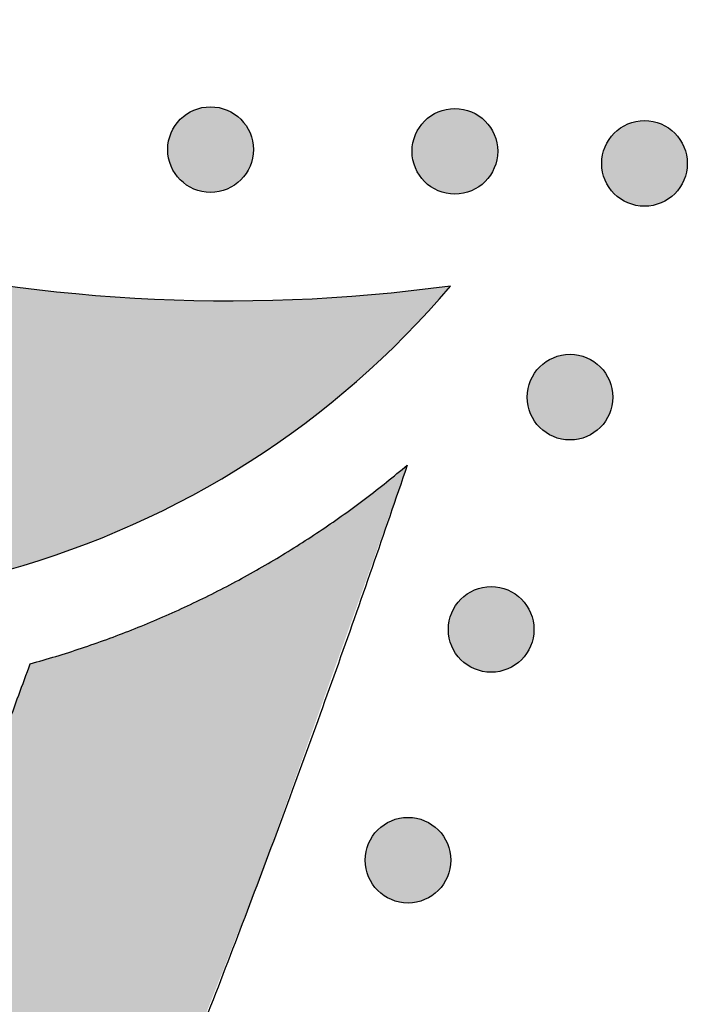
# Model space of a CAD drawing. Header units: millimetres. Extents: x -3873 to -97, y 912 to 4165.
# Tile 232 of 656: x -2835 to -2808, y 1262 to 1303. Entities that reach past the tile are written whole.
import ezdxf

# ---------------------------------------------------------------- set-up
doc = ezdxf.new("R2010")
doc.units = ezdxf.units.MM
doc.layers.add('pattern', color=7, linetype='Continuous', true_color=0x000000)

msp = doc.modelspace()

# ---------------------------------------------------------------- hatches: boundary and pattern name
at = {"layer": 'pattern'}
for points in [[(-2835.741, 1280.179), (-2835.085, 1280.369), (-2834.43, 1280.571), (-2833.778, 1280.785), (-2833.129, 1281.012), (-2832.482, 1281.252), (-2831.839, 1281.504), (-2831.199, 1281.768), (-2830.564, 1282.045), (-2829.933, 1282.334), (-2829.306, 1282.634), (-2828.685, 1282.947), (-2828.069, 1283.272), (-2827.459, 1283.608), (-2826.855, 1283.956), (-2826.257, 1284.316), (-2825.666, 1284.686), (-2825.082, 1285.067), (-2824.506, 1285.46), (-2823.937, 1285.863), (-2823.376, 1286.276), (-2822.823, 1286.699), (-2822.279, 1287.132), (-2821.743, 1287.575), (-2821.217, 1288.027), (-2820.699, 1288.489), (-2820.192, 1288.959), (-2819.693, 1289.437), (-2819.205, 1289.924), (-2818.727, 1290.419), (-2818.259, 1290.921), (-2817.802, 1291.431), (-2817.355, 1291.948), (-2818.939, 1291.75), (-2820.534, 1291.589), (-2822.139, 1291.465), (-2823.753, 1291.38), (-2825.374, 1291.332), (-2827.001, 1291.324), (-2828.632, 1291.354), (-2830.266, 1291.424), (-2831.902, 1291.534), (-2833.539, 1291.683), (-2835.174, 1291.873), (-2836.806, 1292.102), (-2838.435, 1292.372), (-2840.057, 1292.681), (-2841.673, 1293.03), (-2843.28, 1293.418), (-2844.877, 1293.845), (-2846.463, 1294.311), (-2848.036, 1294.815), (-2849.595, 1295.356), (-2851.139, 1295.935), (-2852.666, 1296.55), (-2854.174, 1297.201), (-2855.664, 1297.886), (-2857.133, 1298.606), (-2858.581, 1299.359), (-2860.005, 1300.144), (-2861.407, 1300.96), (-2862.783, 1301.807), (-2864.134, 1302.682), (-2865.458, 1303.586), (-2866.755, 1304.517), (-2867.965, 1305.428), (-2869.159, 1306.372), (-2870.334, 1307.346), (-2871.491, 1308.352), (-2872.627, 1309.387), (-2873.743, 1310.453), (-2874.836, 1311.548), (-2875.905, 1312.671), (-2876.95, 1313.821), (-2877.97, 1314.999), (-2878.962, 1316.202), (-2879.927, 1317.431), (-2880.864, 1318.684), (-2881.771, 1319.959), (-2882.648, 1321.257), (-2883.494, 1322.576), (-2884.308, 1323.915), (-2885.089, 1325.272), (-2885.838, 1326.647), (-2886.553, 1328.039), (-2887.233, 1329.445), (-2887.879, 1330.865), (-2888.49, 1332.298), (-2889.065, 1333.742), (-2889.605, 1335.195), (-2890.109, 1336.658), (-2890.577, 1338.128), (-2891.009, 1339.603), (-2891.405, 1341.084), (-2891.765, 1342.568), (-2892.089, 1344.054), (-2892.377, 1345.541), (-2892.814, 1348.173), (-2893.171, 1350.826), (-2893.447, 1353.496), (-2893.64, 1356.18), (-2893.75, 1358.873), (-2893.776, 1361.573), (-2893.718, 1364.275), (-2893.576, 1366.976), (-2893.35, 1369.67), (-2893.041, 1372.355), (-2892.648, 1375.026), (-2892.173, 1377.68), (-2891.617, 1380.313), (-2890.981, 1382.921), (-2890.267, 1385.5), (-2889.477, 1388.048), (-2903.479, 1382.253), (-2903.971, 1379.872), (-2904.406, 1377.474), (-2904.782, 1375.061), (-2905.098, 1372.636), (-2905.355, 1370.201), (-2905.551, 1367.759), (-2905.687, 1365.31), (-2905.762, 1362.859), (-2905.776, 1360.406), (-2905.729, 1357.954), (-2905.621, 1355.506), (-2905.453, 1353.063), (-2905.224, 1350.629), (-2904.936, 1348.204), (-2904.589, 1345.792), (-2904.184, 1343.394), (-2903.909, 1341.96), (-2903.605, 1340.522), (-2903.272, 1339.082), (-2902.909, 1337.64), (-2902.517, 1336.198), (-2902.094, 1334.755), (-2901.641, 1333.314), (-2901.158, 1331.874), (-2900.643, 1330.437), (-2900.098, 1329.003), (-2899.522, 1327.574), (-2898.915, 1326.151), (-2898.277, 1324.734), (-2897.607, 1323.325), (-2896.907, 1321.924), (-2896.176, 1320.533), (-2895.415, 1319.152), (-2894.622, 1317.782), (-2893.8, 1316.425), (-2892.947, 1315.082), (-2892.065, 1313.752), (-2891.154, 1312.439), (-2890.213, 1311.141), (-2889.244, 1309.861), (-2888.246, 1308.599), (-2887.222, 1307.356), (-2886.17, 1306.133), (-2885.092, 1304.931), (-2883.988, 1303.75), (-2882.858, 1302.593), (-2881.705, 1301.458), (-2880.527, 1300.348), (-2879.327, 1299.262), (-2878.105, 1298.202), (-2876.861, 1297.168), (-2875.597, 1296.161), (-2874.313, 1295.182), (-2873.011, 1294.23), (-2871.69, 1293.307), (-2870.353, 1292.413), (-2869, 1291.549), (-2867.632, 1290.714), (-2866.25, 1289.909), (-2864.855, 1289.135), (-2863.448, 1288.392), (-2862.03, 1287.679), (-2860.602, 1286.998), (-2859.165, 1286.349), (-2857.72, 1285.73), (-2856.268, 1285.143), (-2854.811, 1284.588), (-2853.348, 1284.064), (-2851.881, 1283.572), (-2850.41, 1283.111), (-2848.938, 1282.681), (-2847.465, 1282.282), (-2845.991, 1281.914), (-2844.518, 1281.577), (-2843.047, 1281.27), (-2841.577, 1280.993), (-2840.112, 1280.746), (-2838.65, 1280.528), (-2837.193, 1280.34)], [(-2828.559, 1296.346), (-2828.53, 1296.318), (-2828.501, 1296.291), (-2828.471, 1296.264), (-2828.441, 1296.238), (-2828.409, 1296.212), (-2828.377, 1296.187), (-2828.343, 1296.162), (-2828.309, 1296.138), (-2828.274, 1296.115), (-2828.239, 1296.092), (-2828.202, 1296.07), (-2828.165, 1296.049), (-2828.127, 1296.028), (-2828.088, 1296.009), (-2828.049, 1295.99), (-2828.009, 1295.972), (-2827.968, 1295.955), (-2827.926, 1295.939), (-2827.885, 1295.924), (-2827.842, 1295.91), (-2827.799, 1295.897), (-2827.756, 1295.885), (-2827.712, 1295.874), (-2827.667, 1295.864), (-2827.623, 1295.855), (-2827.578, 1295.847), (-2827.533, 1295.841), (-2827.487, 1295.836), (-2827.441, 1295.831), (-2827.396, 1295.829), (-2827.35, 1295.827), (-2827.304, 1295.826), (-2827.258, 1295.827), (-2827.212, 1295.829), (-2827.166, 1295.832), (-2827.121, 1295.836), (-2827.075, 1295.841), (-2827.03, 1295.847), (-2826.985, 1295.855), (-2826.94, 1295.864), (-2826.896, 1295.874), (-2826.852, 1295.885), (-2826.809, 1295.897), (-2826.766, 1295.91), (-2826.723, 1295.924), (-2826.681, 1295.939), (-2826.64, 1295.955), (-2826.599, 1295.972), (-2826.559, 1295.99), (-2826.52, 1296.009), (-2826.481, 1296.029), (-2826.443, 1296.049), (-2826.406, 1296.07), (-2826.369, 1296.092), (-2826.333, 1296.115), (-2826.298, 1296.139), (-2826.264, 1296.163), (-2826.231, 1296.187), (-2826.199, 1296.213), (-2826.167, 1296.238), (-2826.136, 1296.265), (-2826.106, 1296.291), (-2826.077, 1296.318), (-2826.049, 1296.346), (-2826.022, 1296.374), (-2825.995, 1296.403), (-2825.968, 1296.433), (-2825.942, 1296.464), (-2825.916, 1296.495), (-2825.891, 1296.528), (-2825.866, 1296.561), (-2825.842, 1296.595), (-2825.819, 1296.63), (-2825.796, 1296.666), (-2825.774, 1296.702), (-2825.753, 1296.74), (-2825.732, 1296.778), (-2825.712, 1296.816), (-2825.694, 1296.856), (-2825.676, 1296.896), (-2825.659, 1296.937), (-2825.642, 1296.978), (-2825.627, 1297.02), (-2825.613, 1297.062), (-2825.6, 1297.105), (-2825.588, 1297.149), (-2825.577, 1297.193), (-2825.567, 1297.237), (-2825.559, 1297.282), (-2825.551, 1297.327), (-2825.544, 1297.372), (-2825.539, 1297.417), (-2825.535, 1297.463), (-2825.532, 1297.509), (-2825.53, 1297.555), (-2825.53, 1297.601), (-2825.53, 1297.647), (-2825.532, 1297.692), (-2825.535, 1297.738), (-2825.539, 1297.784), (-2825.545, 1297.829), (-2825.551, 1297.875), (-2825.559, 1297.92), (-2825.567, 1297.964), (-2825.577, 1298.008), (-2825.588, 1298.052), (-2825.6, 1298.096), (-2825.613, 1298.139), (-2825.627, 1298.181), (-2825.643, 1298.223), (-2825.659, 1298.265), (-2825.676, 1298.305), (-2825.694, 1298.345), (-2825.712, 1298.385), (-2825.732, 1298.424), (-2825.753, 1298.462), (-2825.774, 1298.499), (-2825.796, 1298.535), (-2825.819, 1298.571), (-2825.842, 1298.606), (-2825.866, 1298.64), (-2825.891, 1298.673), (-2825.916, 1298.706), (-2825.942, 1298.737), (-2825.968, 1298.768), (-2825.995, 1298.798), (-2826.022, 1298.827), (-2826.049, 1298.855), (-2826.078, 1298.883), (-2826.107, 1298.91), (-2826.137, 1298.937), (-2826.167, 1298.963), (-2826.199, 1298.989), (-2826.231, 1299.014), (-2826.265, 1299.038), (-2826.299, 1299.063), (-2826.334, 1299.086), (-2826.369, 1299.109), (-2826.406, 1299.131), (-2826.443, 1299.152), (-2826.481, 1299.172), (-2826.52, 1299.192), (-2826.559, 1299.211), (-2826.599, 1299.229), (-2826.64, 1299.246), (-2826.682, 1299.262), (-2826.723, 1299.277), (-2826.766, 1299.291), (-2826.809, 1299.304), (-2826.852, 1299.316), (-2826.896, 1299.327), (-2826.941, 1299.337), (-2826.985, 1299.346), (-2827.03, 1299.354), (-2827.075, 1299.36), (-2827.121, 1299.365), (-2827.167, 1299.369), (-2827.212, 1299.372), (-2827.258, 1299.374), (-2827.304, 1299.375), (-2827.35, 1299.374), (-2827.396, 1299.372), (-2827.442, 1299.369), (-2827.487, 1299.365), (-2827.533, 1299.36), (-2827.578, 1299.353), (-2827.623, 1299.346), (-2827.668, 1299.337), (-2827.712, 1299.327), (-2827.756, 1299.316), (-2827.799, 1299.304), (-2827.842, 1299.291), (-2827.885, 1299.277), (-2827.927, 1299.262), (-2827.968, 1299.246), (-2828.009, 1299.229), (-2828.049, 1299.211), (-2828.088, 1299.192), (-2828.127, 1299.172), (-2828.165, 1299.152), (-2828.202, 1299.131), (-2828.239, 1299.108), (-2828.275, 1299.086), (-2828.309, 1299.062), (-2828.344, 1299.038), (-2828.377, 1299.014), (-2828.409, 1298.988), (-2828.441, 1298.963), (-2828.472, 1298.936), (-2828.502, 1298.91), (-2828.531, 1298.883), (-2828.559, 1298.855), (-2828.586, 1298.827), (-2828.613, 1298.798), (-2828.64, 1298.768), (-2828.666, 1298.737), (-2828.692, 1298.706), (-2828.717, 1298.673), (-2828.742, 1298.64), (-2828.766, 1298.606), (-2828.789, 1298.571), (-2828.812, 1298.535), (-2828.834, 1298.499), (-2828.855, 1298.461), (-2828.876, 1298.423), (-2828.896, 1298.385), (-2828.914, 1298.345), (-2828.932, 1298.305), (-2828.949, 1298.264), (-2828.966, 1298.223), (-2828.981, 1298.181), (-2828.995, 1298.139), (-2829.008, 1298.096), (-2829.02, 1298.052), (-2829.031, 1298.008), (-2829.041, 1297.964), (-2829.049, 1297.919), (-2829.057, 1297.874), (-2829.064, 1297.829), (-2829.069, 1297.784), (-2829.073, 1297.738), (-2829.076, 1297.692), (-2829.078, 1297.646), (-2829.078, 1297.6), (-2829.078, 1297.554), (-2829.076, 1297.509), (-2829.073, 1297.463), (-2829.069, 1297.417), (-2829.063, 1297.372), (-2829.057, 1297.326), (-2829.049, 1297.281), (-2829.041, 1297.237), (-2829.031, 1297.192), (-2829.02, 1297.149), (-2829.008, 1297.105), (-2828.995, 1297.062), (-2828.981, 1297.02), (-2828.965, 1296.978), (-2828.949, 1296.936), (-2828.932, 1296.896), (-2828.914, 1296.856), (-2828.896, 1296.816), (-2828.876, 1296.777), (-2828.855, 1296.739), (-2828.834, 1296.702), (-2828.812, 1296.666), (-2828.789, 1296.63), (-2828.766, 1296.595), (-2828.742, 1296.561), (-2828.717, 1296.528), (-2828.692, 1296.495), (-2828.666, 1296.464), (-2828.64, 1296.433), (-2828.613, 1296.403), (-2828.586, 1296.374)], [(-2818.434, 1296.274), (-2818.406, 1296.247), (-2818.377, 1296.219), (-2818.347, 1296.193), (-2818.316, 1296.166), (-2818.284, 1296.141), (-2818.252, 1296.115), (-2818.219, 1296.091), (-2818.185, 1296.067), (-2818.15, 1296.043), (-2818.114, 1296.021), (-2818.077, 1295.999), (-2818.04, 1295.977), (-2818.002, 1295.957), (-2817.963, 1295.937), (-2817.924, 1295.918), (-2817.884, 1295.9), (-2817.843, 1295.883), (-2817.802, 1295.867), (-2817.76, 1295.852), (-2817.717, 1295.838), (-2817.674, 1295.825), (-2817.631, 1295.813), (-2817.587, 1295.802), (-2817.543, 1295.792), (-2817.498, 1295.783), (-2817.453, 1295.776), (-2817.408, 1295.769), (-2817.362, 1295.764), (-2817.317, 1295.76), (-2817.271, 1295.757), (-2817.225, 1295.755), (-2817.179, 1295.754), (-2817.133, 1295.755), (-2817.087, 1295.757), (-2817.042, 1295.76), (-2816.996, 1295.764), (-2816.95, 1295.769), (-2816.905, 1295.776), (-2816.86, 1295.783), (-2816.816, 1295.792), (-2816.771, 1295.802), (-2816.727, 1295.813), (-2816.684, 1295.825), (-2816.641, 1295.838), (-2816.598, 1295.852), (-2816.557, 1295.867), (-2816.515, 1295.883), (-2816.474, 1295.9), (-2816.434, 1295.918), (-2816.395, 1295.937), (-2816.356, 1295.957), (-2816.318, 1295.977), (-2816.281, 1295.999), (-2816.244, 1296.021), (-2816.209, 1296.043), (-2816.174, 1296.067), (-2816.14, 1296.091), (-2816.106, 1296.116), (-2816.074, 1296.141), (-2816.042, 1296.167), (-2816.012, 1296.193), (-2815.982, 1296.22), (-2815.953, 1296.247), (-2815.925, 1296.274), (-2815.897, 1296.302), (-2815.87, 1296.331), (-2815.843, 1296.361), (-2815.817, 1296.392), (-2815.791, 1296.424), (-2815.766, 1296.456), (-2815.741, 1296.489), (-2815.717, 1296.524), (-2815.694, 1296.558), (-2815.671, 1296.594), (-2815.649, 1296.631), (-2815.628, 1296.668), (-2815.607, 1296.706), (-2815.588, 1296.745), (-2815.569, 1296.784), (-2815.551, 1296.824), (-2815.534, 1296.865), (-2815.518, 1296.906), (-2815.503, 1296.948), (-2815.489, 1296.991), (-2815.475, 1297.034), (-2815.463, 1297.077), (-2815.452, 1297.121), (-2815.443, 1297.165), (-2815.434, 1297.21), (-2815.426, 1297.255), (-2815.42, 1297.3), (-2815.414, 1297.346), (-2815.41, 1297.391), (-2815.407, 1297.437), (-2815.406, 1297.483), (-2815.405, 1297.529), (-2815.406, 1297.575), (-2815.407, 1297.621), (-2815.41, 1297.667), (-2815.414, 1297.712), (-2815.42, 1297.758), (-2815.426, 1297.803), (-2815.434, 1297.848), (-2815.443, 1297.893), (-2815.453, 1297.937), (-2815.463, 1297.981), (-2815.476, 1298.024), (-2815.489, 1298.067), (-2815.503, 1298.11), (-2815.518, 1298.152), (-2815.534, 1298.193), (-2815.551, 1298.234), (-2815.569, 1298.274), (-2815.588, 1298.313), (-2815.607, 1298.352), (-2815.628, 1298.39), (-2815.649, 1298.427), (-2815.671, 1298.464), (-2815.694, 1298.499), (-2815.717, 1298.534), (-2815.741, 1298.568), (-2815.766, 1298.602), (-2815.791, 1298.634), (-2815.817, 1298.666), (-2815.843, 1298.696), (-2815.87, 1298.726), (-2815.897, 1298.755), (-2815.925, 1298.784), (-2815.953, 1298.811), (-2815.982, 1298.838), (-2816.012, 1298.865), (-2816.043, 1298.891), (-2816.074, 1298.917), (-2816.107, 1298.942), (-2816.14, 1298.967), (-2816.174, 1298.991), (-2816.209, 1299.014), (-2816.245, 1299.037), (-2816.281, 1299.059), (-2816.318, 1299.08), (-2816.356, 1299.101), (-2816.395, 1299.12), (-2816.435, 1299.139), (-2816.475, 1299.157), (-2816.515, 1299.174), (-2816.557, 1299.19), (-2816.599, 1299.205), (-2816.641, 1299.22), (-2816.684, 1299.233), (-2816.728, 1299.245), (-2816.772, 1299.256), (-2816.816, 1299.265), (-2816.861, 1299.274), (-2816.905, 1299.282), (-2816.951, 1299.288), (-2816.996, 1299.294), (-2817.042, 1299.298), (-2817.088, 1299.301), (-2817.133, 1299.302), (-2817.179, 1299.303), (-2817.225, 1299.302), (-2817.271, 1299.301), (-2817.317, 1299.298), (-2817.363, 1299.294), (-2817.408, 1299.288), (-2817.453, 1299.282), (-2817.498, 1299.274), (-2817.543, 1299.265), (-2817.587, 1299.256), (-2817.631, 1299.245), (-2817.675, 1299.233), (-2817.718, 1299.219), (-2817.76, 1299.205), (-2817.802, 1299.19), (-2817.843, 1299.174), (-2817.884, 1299.157), (-2817.924, 1299.139), (-2817.964, 1299.12), (-2818.002, 1299.101), (-2818.04, 1299.08), (-2818.078, 1299.059), (-2818.114, 1299.037), (-2818.15, 1299.014), (-2818.185, 1298.991), (-2818.219, 1298.967), (-2818.252, 1298.942), (-2818.285, 1298.917), (-2818.316, 1298.891), (-2818.347, 1298.865), (-2818.377, 1298.838), (-2818.406, 1298.811), (-2818.434, 1298.783), (-2818.462, 1298.755), (-2818.489, 1298.726), (-2818.515, 1298.696), (-2818.542, 1298.665), (-2818.567, 1298.634), (-2818.593, 1298.601), (-2818.617, 1298.568), (-2818.641, 1298.534), (-2818.665, 1298.499), (-2818.687, 1298.463), (-2818.709, 1298.427), (-2818.731, 1298.39), (-2818.751, 1298.352), (-2818.771, 1298.313), (-2818.79, 1298.273), (-2818.808, 1298.233), (-2818.825, 1298.193), (-2818.841, 1298.151), (-2818.856, 1298.109), (-2818.87, 1298.067), (-2818.883, 1298.024), (-2818.895, 1297.98), (-2818.906, 1297.937), (-2818.916, 1297.892), (-2818.925, 1297.848), (-2818.932, 1297.803), (-2818.939, 1297.757), (-2818.944, 1297.712), (-2818.948, 1297.666), (-2818.951, 1297.62), (-2818.953, 1297.575), (-2818.954, 1297.529), (-2818.953, 1297.483), (-2818.951, 1297.437), (-2818.948, 1297.391), (-2818.944, 1297.345), (-2818.939, 1297.3), (-2818.932, 1297.255), (-2818.925, 1297.21), (-2818.916, 1297.165), (-2818.906, 1297.121), (-2818.895, 1297.077), (-2818.883, 1297.033), (-2818.87, 1296.99), (-2818.856, 1296.948), (-2818.841, 1296.906), (-2818.825, 1296.865), (-2818.808, 1296.824), (-2818.79, 1296.784), (-2818.771, 1296.744), (-2818.751, 1296.706), (-2818.731, 1296.668), (-2818.709, 1296.63), (-2818.687, 1296.594), (-2818.665, 1296.558), (-2818.641, 1296.523), (-2818.617, 1296.489), (-2818.592, 1296.456), (-2818.567, 1296.423), (-2818.541, 1296.392), (-2818.515, 1296.361), (-2818.488, 1296.331), (-2818.461, 1296.302)], [(-2810.576, 1295.773), (-2810.547, 1295.745), (-2810.518, 1295.718), (-2810.488, 1295.691), (-2810.458, 1295.665), (-2810.426, 1295.639), (-2810.394, 1295.614), (-2810.36, 1295.589), (-2810.326, 1295.565), (-2810.291, 1295.542), (-2810.256, 1295.519), (-2810.219, 1295.497), (-2810.182, 1295.476), (-2810.144, 1295.455), (-2810.105, 1295.436), (-2810.066, 1295.417), (-2810.026, 1295.399), (-2809.985, 1295.382), (-2809.943, 1295.366), (-2809.902, 1295.351), (-2809.859, 1295.337), (-2809.816, 1295.324), (-2809.773, 1295.312), (-2809.729, 1295.301), (-2809.684, 1295.291), (-2809.64, 1295.282), (-2809.595, 1295.274), (-2809.55, 1295.268), (-2809.504, 1295.263), (-2809.458, 1295.258), (-2809.413, 1295.256), (-2809.367, 1295.254), (-2809.321, 1295.253), (-2809.275, 1295.254), (-2809.229, 1295.256), (-2809.183, 1295.259), (-2809.138, 1295.263), (-2809.092, 1295.268), (-2809.047, 1295.274), (-2809.002, 1295.282), (-2808.957, 1295.291), (-2808.913, 1295.301), (-2808.869, 1295.312), (-2808.826, 1295.324), (-2808.783, 1295.337), (-2808.74, 1295.351), (-2808.698, 1295.366), (-2808.657, 1295.382), (-2808.616, 1295.399), (-2808.576, 1295.417), (-2808.537, 1295.436), (-2808.498, 1295.456), (-2808.46, 1295.476), (-2808.423, 1295.497), (-2808.386, 1295.519), (-2808.35, 1295.542), (-2808.315, 1295.566), (-2808.281, 1295.59), (-2808.248, 1295.614), (-2808.216, 1295.64), (-2808.184, 1295.665), (-2808.153, 1295.692), (-2808.123, 1295.718), (-2808.094, 1295.745), (-2808.066, 1295.773), (-2808.039, 1295.801), (-2808.012, 1295.83), (-2807.985, 1295.86), (-2807.959, 1295.891), (-2807.933, 1295.922), (-2807.908, 1295.955), (-2807.883, 1295.988), (-2807.859, 1296.022), (-2807.836, 1296.057), (-2807.813, 1296.093), (-2807.791, 1296.129), (-2807.769, 1296.167), (-2807.749, 1296.205), (-2807.729, 1296.243), (-2807.711, 1296.283), (-2807.693, 1296.323), (-2807.676, 1296.364), (-2807.659, 1296.405), (-2807.644, 1296.447), (-2807.63, 1296.489), (-2807.617, 1296.532), (-2807.605, 1296.576), (-2807.594, 1296.62), (-2807.584, 1296.664), (-2807.576, 1296.709), (-2807.568, 1296.754), (-2807.561, 1296.799), (-2807.556, 1296.844), (-2807.552, 1296.89), (-2807.549, 1296.936), (-2807.547, 1296.982), (-2807.547, 1297.028), (-2807.547, 1297.074), (-2807.549, 1297.119), (-2807.552, 1297.165), (-2807.556, 1297.211), (-2807.561, 1297.256), (-2807.568, 1297.302), (-2807.576, 1297.347), (-2807.584, 1297.391), (-2807.594, 1297.435), (-2807.605, 1297.479), (-2807.617, 1297.523), (-2807.63, 1297.566), (-2807.644, 1297.608), (-2807.66, 1297.65), (-2807.676, 1297.692), (-2807.693, 1297.732), (-2807.711, 1297.772), (-2807.729, 1297.812), (-2807.749, 1297.851), (-2807.77, 1297.889), (-2807.791, 1297.926), (-2807.813, 1297.962), (-2807.836, 1297.998), (-2807.859, 1298.033), (-2807.883, 1298.067), (-2807.908, 1298.1), (-2807.933, 1298.133), (-2807.959, 1298.164), (-2807.985, 1298.195), (-2808.012, 1298.225), (-2808.039, 1298.254), (-2808.066, 1298.282), (-2808.095, 1298.31), (-2808.124, 1298.337), (-2808.154, 1298.364), (-2808.184, 1298.39), (-2808.216, 1298.416), (-2808.248, 1298.441), (-2808.282, 1298.465), (-2808.316, 1298.49), (-2808.351, 1298.513), (-2808.386, 1298.536), (-2808.423, 1298.558), (-2808.46, 1298.579), (-2808.498, 1298.599), (-2808.537, 1298.619), (-2808.576, 1298.638), (-2808.616, 1298.656), (-2808.657, 1298.673), (-2808.698, 1298.689), (-2808.74, 1298.704), (-2808.783, 1298.718), (-2808.826, 1298.731), (-2808.869, 1298.743), (-2808.913, 1298.754), (-2808.958, 1298.764), (-2809.002, 1298.773), (-2809.047, 1298.781), (-2809.092, 1298.787), (-2809.138, 1298.792), (-2809.184, 1298.796), (-2809.229, 1298.799), (-2809.275, 1298.801), (-2809.321, 1298.802), (-2809.367, 1298.801), (-2809.413, 1298.799), (-2809.459, 1298.796), (-2809.504, 1298.792), (-2809.55, 1298.787), (-2809.595, 1298.78), (-2809.64, 1298.773), (-2809.685, 1298.764), (-2809.729, 1298.754), (-2809.773, 1298.743), (-2809.816, 1298.731), (-2809.859, 1298.718), (-2809.902, 1298.704), (-2809.944, 1298.689), (-2809.985, 1298.673), (-2810.026, 1298.656), (-2810.066, 1298.638), (-2810.105, 1298.619), (-2810.144, 1298.599), (-2810.182, 1298.579), (-2810.219, 1298.558), (-2810.256, 1298.536), (-2810.292, 1298.513), (-2810.326, 1298.489), (-2810.361, 1298.465), (-2810.394, 1298.441), (-2810.426, 1298.415), (-2810.458, 1298.39), (-2810.489, 1298.363), (-2810.519, 1298.337), (-2810.548, 1298.31), (-2810.576, 1298.282), (-2810.603, 1298.254), (-2810.63, 1298.225), (-2810.657, 1298.195), (-2810.683, 1298.164), (-2810.709, 1298.133), (-2810.734, 1298.1), (-2810.759, 1298.067), (-2810.783, 1298.033), (-2810.806, 1297.998), (-2810.829, 1297.962), (-2810.851, 1297.926), (-2810.872, 1297.888), (-2810.893, 1297.85), (-2810.913, 1297.812), (-2810.931, 1297.772), (-2810.949, 1297.732), (-2810.966, 1297.691), (-2810.983, 1297.65), (-2810.998, 1297.608), (-2811.012, 1297.566), (-2811.025, 1297.523), (-2811.037, 1297.479), (-2811.048, 1297.435), (-2811.058, 1297.391), (-2811.066, 1297.346), (-2811.074, 1297.301), (-2811.081, 1297.256), (-2811.086, 1297.211), (-2811.09, 1297.165), (-2811.093, 1297.119), (-2811.095, 1297.073), (-2811.095, 1297.027), (-2811.095, 1296.981), (-2811.093, 1296.936), (-2811.09, 1296.89), (-2811.086, 1296.844), (-2811.08, 1296.799), (-2811.074, 1296.753), (-2811.066, 1296.708), (-2811.058, 1296.664), (-2811.048, 1296.619), (-2811.037, 1296.576), (-2811.025, 1296.532), (-2811.012, 1296.489), (-2810.998, 1296.447), (-2810.982, 1296.405), (-2810.966, 1296.363), (-2810.949, 1296.323), (-2810.931, 1296.283), (-2810.913, 1296.243), (-2810.893, 1296.204), (-2810.872, 1296.166), (-2810.851, 1296.129), (-2810.829, 1296.093), (-2810.806, 1296.057), (-2810.783, 1296.022), (-2810.759, 1295.988), (-2810.734, 1295.955), (-2810.709, 1295.922), (-2810.683, 1295.891), (-2810.657, 1295.86), (-2810.63, 1295.83), (-2810.603, 1295.801)], [(-2813.663, 1286.089), (-2813.634, 1286.062), (-2813.605, 1286.035), (-2813.575, 1286.008), (-2813.545, 1285.982), (-2813.513, 1285.956), (-2813.481, 1285.931), (-2813.447, 1285.906), (-2813.413, 1285.882), (-2813.378, 1285.859), (-2813.343, 1285.836), (-2813.306, 1285.814), (-2813.269, 1285.793), (-2813.231, 1285.772), (-2813.192, 1285.752), (-2813.153, 1285.734), (-2813.113, 1285.716), (-2813.072, 1285.699), (-2813.03, 1285.683), (-2812.989, 1285.667), (-2812.946, 1285.653), (-2812.903, 1285.64), (-2812.86, 1285.628), (-2812.816, 1285.617), (-2812.771, 1285.607), (-2812.727, 1285.599), (-2812.682, 1285.591), (-2812.637, 1285.585), (-2812.591, 1285.579), (-2812.545, 1285.575), (-2812.5, 1285.572), (-2812.454, 1285.57), (-2812.408, 1285.57), (-2812.362, 1285.57), (-2812.316, 1285.572), (-2812.27, 1285.575), (-2812.225, 1285.579), (-2812.179, 1285.585), (-2812.134, 1285.591), (-2812.089, 1285.599), (-2812.044, 1285.607), (-2812, 1285.617), (-2811.956, 1285.628), (-2811.913, 1285.64), (-2811.87, 1285.653), (-2811.827, 1285.668), (-2811.785, 1285.683), (-2811.744, 1285.699), (-2811.703, 1285.716), (-2811.663, 1285.734), (-2811.624, 1285.753), (-2811.585, 1285.772), (-2811.547, 1285.793), (-2811.51, 1285.814), (-2811.473, 1285.836), (-2811.437, 1285.859), (-2811.402, 1285.882), (-2811.368, 1285.906), (-2811.335, 1285.931), (-2811.303, 1285.956), (-2811.271, 1285.982), (-2811.24, 1286.008), (-2811.21, 1286.035), (-2811.181, 1286.062), (-2811.153, 1286.09), (-2811.126, 1286.118), (-2811.099, 1286.147), (-2811.072, 1286.177), (-2811.046, 1286.207), (-2811.02, 1286.239), (-2810.995, 1286.271), (-2810.97, 1286.305), (-2810.946, 1286.339), (-2810.923, 1286.374), (-2810.9, 1286.409), (-2810.878, 1286.446), (-2810.856, 1286.483), (-2810.836, 1286.521), (-2810.816, 1286.56), (-2810.797, 1286.599), (-2810.78, 1286.639), (-2810.763, 1286.68), (-2810.746, 1286.722), (-2810.731, 1286.764), (-2810.717, 1286.806), (-2810.704, 1286.849), (-2810.692, 1286.892), (-2810.681, 1286.936), (-2810.671, 1286.981), (-2810.663, 1287.025), (-2810.655, 1287.07), (-2810.648, 1287.116), (-2810.643, 1287.161), (-2810.639, 1287.207), (-2810.636, 1287.252), (-2810.634, 1287.298), (-2810.634, 1287.344), (-2810.634, 1287.39), (-2810.636, 1287.436), (-2810.639, 1287.482), (-2810.643, 1287.527), (-2810.648, 1287.573), (-2810.655, 1287.618), (-2810.663, 1287.663), (-2810.671, 1287.708), (-2810.681, 1287.752), (-2810.692, 1287.796), (-2810.704, 1287.839), (-2810.717, 1287.882), (-2810.731, 1287.925), (-2810.747, 1287.967), (-2810.763, 1288.008), (-2810.78, 1288.049), (-2810.798, 1288.089), (-2810.816, 1288.128), (-2810.836, 1288.167), (-2810.857, 1288.205), (-2810.878, 1288.242), (-2810.9, 1288.279), (-2810.923, 1288.315), (-2810.946, 1288.35), (-2810.97, 1288.384), (-2810.995, 1288.417), (-2811.02, 1288.449), (-2811.046, 1288.481), (-2811.072, 1288.512), (-2811.099, 1288.542), (-2811.126, 1288.571), (-2811.153, 1288.599), (-2811.182, 1288.626), (-2811.211, 1288.653), (-2811.241, 1288.68), (-2811.271, 1288.706), (-2811.303, 1288.732), (-2811.335, 1288.757), (-2811.369, 1288.782), (-2811.403, 1288.806), (-2811.438, 1288.83), (-2811.473, 1288.852), (-2811.51, 1288.874), (-2811.547, 1288.896), (-2811.585, 1288.916), (-2811.624, 1288.936), (-2811.663, 1288.955), (-2811.703, 1288.972), (-2811.744, 1288.99), (-2811.785, 1289.006), (-2811.827, 1289.021), (-2811.87, 1289.035), (-2811.913, 1289.048), (-2811.956, 1289.06), (-2812, 1289.071), (-2812.045, 1289.081), (-2812.089, 1289.09), (-2812.134, 1289.097), (-2812.179, 1289.104), (-2812.225, 1289.109), (-2812.271, 1289.113), (-2812.316, 1289.116), (-2812.362, 1289.118), (-2812.408, 1289.118), (-2812.454, 1289.118), (-2812.5, 1289.116), (-2812.546, 1289.113), (-2812.591, 1289.109), (-2812.637, 1289.104), (-2812.682, 1289.097), (-2812.727, 1289.089), (-2812.772, 1289.081), (-2812.816, 1289.071), (-2812.86, 1289.06), (-2812.903, 1289.048), (-2812.946, 1289.035), (-2812.989, 1289.021), (-2813.031, 1289.006), (-2813.072, 1288.989), (-2813.113, 1288.972), (-2813.153, 1288.954), (-2813.192, 1288.936), (-2813.231, 1288.916), (-2813.269, 1288.895), (-2813.306, 1288.874), (-2813.343, 1288.852), (-2813.379, 1288.829), (-2813.413, 1288.806), (-2813.448, 1288.782), (-2813.481, 1288.757), (-2813.513, 1288.732), (-2813.545, 1288.706), (-2813.576, 1288.68), (-2813.606, 1288.653), (-2813.635, 1288.626), (-2813.663, 1288.599), (-2813.69, 1288.57), (-2813.717, 1288.541), (-2813.744, 1288.512), (-2813.77, 1288.481), (-2813.796, 1288.449), (-2813.821, 1288.417), (-2813.846, 1288.383), (-2813.87, 1288.349), (-2813.893, 1288.314), (-2813.916, 1288.279), (-2813.938, 1288.242), (-2813.959, 1288.205), (-2813.98, 1288.167), (-2814, 1288.128), (-2814.018, 1288.089), (-2814.036, 1288.049), (-2814.053, 1288.008), (-2814.07, 1287.967), (-2814.085, 1287.925), (-2814.099, 1287.882), (-2814.112, 1287.839), (-2814.124, 1287.796), (-2814.135, 1287.752), (-2814.145, 1287.708), (-2814.153, 1287.663), (-2814.161, 1287.618), (-2814.168, 1287.573), (-2814.173, 1287.527), (-2814.177, 1287.482), (-2814.18, 1287.436), (-2814.182, 1287.39), (-2814.182, 1287.344), (-2814.182, 1287.298), (-2814.18, 1287.252), (-2814.177, 1287.206), (-2814.173, 1287.161), (-2814.167, 1287.115), (-2814.161, 1287.07), (-2814.153, 1287.025), (-2814.145, 1286.98), (-2814.135, 1286.936), (-2814.124, 1286.892), (-2814.112, 1286.849), (-2814.099, 1286.806), (-2814.085, 1286.763), (-2814.069, 1286.721), (-2814.053, 1286.68), (-2814.036, 1286.639), (-2814.018, 1286.599), (-2813.999, 1286.56), (-2813.98, 1286.521), (-2813.959, 1286.483), (-2813.938, 1286.446), (-2813.916, 1286.409), (-2813.893, 1286.373), (-2813.87, 1286.339), (-2813.846, 1286.304), (-2813.821, 1286.271), (-2813.796, 1286.239), (-2813.77, 1286.207), (-2813.744, 1286.176), (-2813.717, 1286.147), (-2813.69, 1286.117)], [(-2819.154, 1284.526), (-2825.195, 1267.622), (-2831.801, 1250.92), (-2838.96, 1234.448), (-2846.661, 1218.233), (-2846.828, 1219.345), (-2847.014, 1220.454), (-2847.221, 1221.562), (-2847.448, 1222.666), (-2847.694, 1223.767), (-2847.961, 1224.863), (-2848.247, 1225.955), (-2848.553, 1227.042), (-2848.879, 1228.123), (-2849.224, 1229.198), (-2849.588, 1230.267), (-2849.971, 1231.328), (-2850.373, 1232.381), (-2850.793, 1233.426), (-2851.232, 1234.462), (-2851.688, 1235.49), (-2847.14, 1245.555), (-2842.803, 1255.715), (-2838.681, 1265.965), (-2834.776, 1276.296), (-2833.713, 1276.604), (-2832.657, 1276.942), (-2831.609, 1277.309), (-2830.568, 1277.704), (-2829.538, 1278.128), (-2828.518, 1278.58), (-2827.51, 1279.06), (-2826.515, 1279.566), (-2825.535, 1280.1), (-2824.57, 1280.66), (-2823.621, 1281.245), (-2822.689, 1281.855), (-2821.776, 1282.489), (-2820.882, 1283.146), (-2820.007, 1283.826)], [(-2816.93, 1276.465), (-2816.902, 1276.438), (-2816.873, 1276.411), (-2816.843, 1276.384), (-2816.812, 1276.358), (-2816.781, 1276.332), (-2816.748, 1276.307), (-2816.715, 1276.282), (-2816.681, 1276.258), (-2816.646, 1276.235), (-2816.61, 1276.212), (-2816.574, 1276.19), (-2816.536, 1276.169), (-2816.498, 1276.148), (-2816.46, 1276.128), (-2816.42, 1276.11), (-2816.38, 1276.092), (-2816.339, 1276.075), (-2816.298, 1276.059), (-2816.256, 1276.043), (-2816.214, 1276.029), (-2816.171, 1276.016), (-2816.127, 1276.004), (-2816.083, 1275.993), (-2816.039, 1275.983), (-2815.994, 1275.975), (-2815.949, 1275.967), (-2815.904, 1275.961), (-2815.859, 1275.955), (-2815.813, 1275.951), (-2815.767, 1275.948), (-2815.721, 1275.946), (-2815.675, 1275.946), (-2815.629, 1275.946), (-2815.584, 1275.948), (-2815.538, 1275.951), (-2815.492, 1275.955), (-2815.447, 1275.961), (-2815.401, 1275.967), (-2815.356, 1275.975), (-2815.312, 1275.983), (-2815.267, 1275.993), (-2815.224, 1276.004), (-2815.18, 1276.016), (-2815.137, 1276.029), (-2815.095, 1276.044), (-2815.053, 1276.059), (-2815.011, 1276.075), (-2814.971, 1276.092), (-2814.931, 1276.11), (-2814.891, 1276.129), (-2814.852, 1276.148), (-2814.814, 1276.169), (-2814.777, 1276.19), (-2814.741, 1276.212), (-2814.705, 1276.235), (-2814.67, 1276.258), (-2814.636, 1276.282), (-2814.603, 1276.307), (-2814.57, 1276.332), (-2814.539, 1276.358), (-2814.508, 1276.384), (-2814.478, 1276.411), (-2814.449, 1276.438), (-2814.421, 1276.466), (-2814.393, 1276.494), (-2814.366, 1276.523), (-2814.339, 1276.553), (-2814.313, 1276.583), (-2814.287, 1276.615), (-2814.262, 1276.647), (-2814.237, 1276.681), (-2814.213, 1276.715), (-2814.19, 1276.75), (-2814.167, 1276.785), (-2814.145, 1276.822), (-2814.124, 1276.859), (-2814.104, 1276.897), (-2814.084, 1276.936), (-2814.065, 1276.975), (-2814.047, 1277.016), (-2814.03, 1277.056), (-2814.014, 1277.098), (-2813.999, 1277.14), (-2813.985, 1277.182), (-2813.972, 1277.225), (-2813.96, 1277.268), (-2813.949, 1277.312), (-2813.939, 1277.357), (-2813.93, 1277.401), (-2813.922, 1277.446), (-2813.916, 1277.492), (-2813.911, 1277.537), (-2813.907, 1277.583), (-2813.904, 1277.628), (-2813.902, 1277.674), (-2813.901, 1277.72), (-2813.902, 1277.766), (-2813.904, 1277.812), (-2813.907, 1277.858), (-2813.911, 1277.903), (-2813.916, 1277.949), (-2813.922, 1277.994), (-2813.93, 1278.039), (-2813.939, 1278.084), (-2813.949, 1278.128), (-2813.96, 1278.172), (-2813.972, 1278.215), (-2813.985, 1278.258), (-2813.999, 1278.301), (-2814.014, 1278.343), (-2814.03, 1278.384), (-2814.047, 1278.425), (-2814.065, 1278.465), (-2814.084, 1278.504), (-2814.104, 1278.543), (-2814.124, 1278.581), (-2814.145, 1278.618), (-2814.167, 1278.655), (-2814.19, 1278.691), (-2814.214, 1278.726), (-2814.238, 1278.76), (-2814.262, 1278.793), (-2814.288, 1278.825), (-2814.313, 1278.857), (-2814.34, 1278.888), (-2814.366, 1278.918), (-2814.393, 1278.947), (-2814.421, 1278.975), (-2814.449, 1279.002), (-2814.478, 1279.03), (-2814.508, 1279.056), (-2814.539, 1279.082), (-2814.57, 1279.108), (-2814.603, 1279.133), (-2814.636, 1279.158), (-2814.67, 1279.182), (-2814.705, 1279.206), (-2814.741, 1279.228), (-2814.777, 1279.25), (-2814.815, 1279.272), (-2814.853, 1279.292), (-2814.891, 1279.312), (-2814.931, 1279.331), (-2814.971, 1279.349), (-2815.012, 1279.366), (-2815.053, 1279.382), (-2815.095, 1279.397), (-2815.137, 1279.411), (-2815.18, 1279.424), (-2815.224, 1279.436), (-2815.268, 1279.447), (-2815.312, 1279.457), (-2815.357, 1279.466), (-2815.402, 1279.473), (-2815.447, 1279.48), (-2815.492, 1279.485), (-2815.538, 1279.489), (-2815.584, 1279.492), (-2815.63, 1279.494), (-2815.676, 1279.494), (-2815.722, 1279.494), (-2815.767, 1279.492), (-2815.813, 1279.489), (-2815.859, 1279.485), (-2815.904, 1279.48), (-2815.95, 1279.473), (-2815.995, 1279.465), (-2816.039, 1279.457), (-2816.084, 1279.447), (-2816.127, 1279.436), (-2816.171, 1279.424), (-2816.214, 1279.411), (-2816.256, 1279.397), (-2816.298, 1279.382), (-2816.34, 1279.365), (-2816.38, 1279.348), (-2816.42, 1279.33), (-2816.46, 1279.312), (-2816.499, 1279.292), (-2816.537, 1279.271), (-2816.574, 1279.25), (-2816.61, 1279.228), (-2816.646, 1279.205), (-2816.681, 1279.182), (-2816.715, 1279.158), (-2816.748, 1279.133), (-2816.781, 1279.108), (-2816.812, 1279.082), (-2816.843, 1279.056), (-2816.873, 1279.029), (-2816.902, 1279.002), (-2816.93, 1278.975), (-2816.958, 1278.946), (-2816.985, 1278.917), (-2817.012, 1278.888), (-2817.038, 1278.857), (-2817.064, 1278.825), (-2817.089, 1278.793), (-2817.114, 1278.759), (-2817.138, 1278.725), (-2817.161, 1278.69), (-2817.184, 1278.655), (-2817.206, 1278.618), (-2817.227, 1278.581), (-2817.247, 1278.543), (-2817.267, 1278.504), (-2817.286, 1278.465), (-2817.304, 1278.425), (-2817.321, 1278.384), (-2817.337, 1278.343), (-2817.352, 1278.301), (-2817.366, 1278.258), (-2817.379, 1278.215), (-2817.391, 1278.172), (-2817.402, 1278.128), (-2817.412, 1278.084), (-2817.421, 1278.039), (-2817.429, 1277.994), (-2817.435, 1277.949), (-2817.44, 1277.903), (-2817.444, 1277.858), (-2817.447, 1277.812), (-2817.449, 1277.766), (-2817.45, 1277.72), (-2817.449, 1277.674), (-2817.447, 1277.628), (-2817.444, 1277.582), (-2817.44, 1277.537), (-2817.435, 1277.491), (-2817.429, 1277.446), (-2817.421, 1277.401), (-2817.412, 1277.356), (-2817.402, 1277.312), (-2817.391, 1277.268), (-2817.379, 1277.225), (-2817.366, 1277.182), (-2817.352, 1277.139), (-2817.337, 1277.097), (-2817.321, 1277.056), (-2817.304, 1277.015), (-2817.286, 1276.975), (-2817.267, 1276.936), (-2817.247, 1276.897), (-2817.227, 1276.859), (-2817.206, 1276.822), (-2817.184, 1276.785), (-2817.161, 1276.75), (-2817.137, 1276.715), (-2817.113, 1276.68), (-2817.089, 1276.647), (-2817.063, 1276.615), (-2817.038, 1276.583), (-2817.011, 1276.552), (-2816.985, 1276.523), (-2816.958, 1276.494)], [(-2820.377, 1266.904), (-2820.349, 1266.877), (-2820.32, 1266.849), (-2820.29, 1266.823), (-2820.259, 1266.797), (-2820.228, 1266.771), (-2820.195, 1266.746), (-2820.162, 1266.721), (-2820.128, 1266.697), (-2820.093, 1266.673), (-2820.057, 1266.651), (-2820.021, 1266.629), (-2819.983, 1266.607), (-2819.945, 1266.587), (-2819.907, 1266.567), (-2819.867, 1266.548), (-2819.827, 1266.53), (-2819.786, 1266.513), (-2819.745, 1266.497), (-2819.703, 1266.482), (-2819.661, 1266.468), (-2819.618, 1266.455), (-2819.574, 1266.443), (-2819.53, 1266.432), (-2819.486, 1266.422), (-2819.441, 1266.413), (-2819.396, 1266.406), (-2819.351, 1266.399), (-2819.306, 1266.394), (-2819.26, 1266.39), (-2819.214, 1266.387), (-2819.168, 1266.385), (-2819.122, 1266.385), (-2819.076, 1266.385), (-2819.03, 1266.387), (-2818.985, 1266.39), (-2818.939, 1266.394), (-2818.894, 1266.399), (-2818.848, 1266.406), (-2818.803, 1266.414), (-2818.759, 1266.422), (-2818.714, 1266.432), (-2818.671, 1266.443), (-2818.627, 1266.455), (-2818.584, 1266.468), (-2818.542, 1266.482), (-2818.5, 1266.497), (-2818.458, 1266.514), (-2818.418, 1266.531), (-2818.377, 1266.549), (-2818.338, 1266.567), (-2818.299, 1266.587), (-2818.261, 1266.608), (-2818.224, 1266.629), (-2818.188, 1266.651), (-2818.152, 1266.674), (-2818.117, 1266.697), (-2818.083, 1266.721), (-2818.05, 1266.746), (-2818.017, 1266.771), (-2817.985, 1266.797), (-2817.955, 1266.823), (-2817.925, 1266.85), (-2817.896, 1266.877), (-2817.868, 1266.904), (-2817.84, 1266.933), (-2817.813, 1266.962), (-2817.786, 1266.991), (-2817.76, 1267.022), (-2817.734, 1267.054), (-2817.709, 1267.086), (-2817.684, 1267.12), (-2817.66, 1267.154), (-2817.637, 1267.189), (-2817.614, 1267.224), (-2817.592, 1267.261), (-2817.571, 1267.298), (-2817.55, 1267.336), (-2817.531, 1267.375), (-2817.512, 1267.414), (-2817.494, 1267.454), (-2817.477, 1267.495), (-2817.461, 1267.536), (-2817.446, 1267.578), (-2817.432, 1267.621), (-2817.419, 1267.664), (-2817.407, 1267.707), (-2817.396, 1267.751), (-2817.386, 1267.795), (-2817.377, 1267.84), (-2817.369, 1267.885), (-2817.363, 1267.93), (-2817.358, 1267.976), (-2817.353, 1268.021), (-2817.35, 1268.067), (-2817.349, 1268.113), (-2817.348, 1268.159), (-2817.349, 1268.205), (-2817.35, 1268.251), (-2817.353, 1268.297), (-2817.358, 1268.342), (-2817.363, 1268.388), (-2817.369, 1268.433), (-2817.377, 1268.478), (-2817.386, 1268.523), (-2817.396, 1268.567), (-2817.407, 1268.611), (-2817.419, 1268.654), (-2817.432, 1268.697), (-2817.446, 1268.74), (-2817.461, 1268.782), (-2817.477, 1268.823), (-2817.494, 1268.864), (-2817.512, 1268.904), (-2817.531, 1268.943), (-2817.551, 1268.982), (-2817.571, 1269.02), (-2817.592, 1269.057), (-2817.614, 1269.094), (-2817.637, 1269.129), (-2817.661, 1269.164), (-2817.685, 1269.199), (-2817.709, 1269.232), (-2817.734, 1269.264), (-2817.76, 1269.296), (-2817.786, 1269.327), (-2817.813, 1269.356), (-2817.84, 1269.385), (-2817.868, 1269.414), (-2817.896, 1269.441), (-2817.925, 1269.468), (-2817.955, 1269.495), (-2817.986, 1269.521), (-2818.017, 1269.547), (-2818.05, 1269.572), (-2818.083, 1269.597), (-2818.117, 1269.621), (-2818.152, 1269.644), (-2818.188, 1269.667), (-2818.224, 1269.689), (-2818.262, 1269.71), (-2818.3, 1269.731), (-2818.338, 1269.751), (-2818.378, 1269.769), (-2818.418, 1269.787), (-2818.459, 1269.804), (-2818.5, 1269.82), (-2818.542, 1269.836), (-2818.584, 1269.85), (-2818.627, 1269.863), (-2818.671, 1269.875), (-2818.715, 1269.886), (-2818.759, 1269.896), (-2818.804, 1269.904), (-2818.849, 1269.912), (-2818.894, 1269.918), (-2818.939, 1269.924), (-2818.985, 1269.928), (-2819.031, 1269.931), (-2819.077, 1269.933), (-2819.123, 1269.933), (-2819.168, 1269.933), (-2819.214, 1269.931), (-2819.26, 1269.928), (-2819.306, 1269.924), (-2819.351, 1269.918), (-2819.397, 1269.912), (-2819.441, 1269.904), (-2819.486, 1269.896), (-2819.53, 1269.886), (-2819.574, 1269.875), (-2819.618, 1269.863), (-2819.661, 1269.85), (-2819.703, 1269.835), (-2819.745, 1269.82), (-2819.787, 1269.804), (-2819.827, 1269.787), (-2819.867, 1269.769), (-2819.907, 1269.75), (-2819.946, 1269.731), (-2819.984, 1269.71), (-2820.021, 1269.689), (-2820.057, 1269.667), (-2820.093, 1269.644), (-2820.128, 1269.621), (-2820.162, 1269.597), (-2820.195, 1269.572), (-2820.228, 1269.547), (-2820.259, 1269.521), (-2820.29, 1269.495), (-2820.32, 1269.468), (-2820.349, 1269.441), (-2820.377, 1269.413), (-2820.405, 1269.385), (-2820.432, 1269.356), (-2820.459, 1269.326), (-2820.485, 1269.296), (-2820.511, 1269.264), (-2820.536, 1269.232), (-2820.56, 1269.198), (-2820.584, 1269.164), (-2820.608, 1269.129), (-2820.631, 1269.094), (-2820.653, 1269.057), (-2820.674, 1269.02), (-2820.694, 1268.982), (-2820.714, 1268.943), (-2820.733, 1268.904), (-2820.751, 1268.863), (-2820.768, 1268.823), (-2820.784, 1268.781), (-2820.799, 1268.739), (-2820.813, 1268.697), (-2820.826, 1268.654), (-2820.838, 1268.611), (-2820.849, 1268.567), (-2820.859, 1268.522), (-2820.868, 1268.478), (-2820.875, 1268.433), (-2820.882, 1268.387), (-2820.887, 1268.342), (-2820.891, 1268.296), (-2820.894, 1268.251), (-2820.896, 1268.205), (-2820.897, 1268.159), (-2820.896, 1268.113), (-2820.894, 1268.067), (-2820.891, 1268.021), (-2820.887, 1267.976), (-2820.882, 1267.93), (-2820.875, 1267.885), (-2820.868, 1267.84), (-2820.859, 1267.795), (-2820.849, 1267.751), (-2820.838, 1267.707), (-2820.826, 1267.664), (-2820.813, 1267.621), (-2820.799, 1267.578), (-2820.784, 1267.536), (-2820.768, 1267.495), (-2820.751, 1267.454), (-2820.733, 1267.414), (-2820.714, 1267.375), (-2820.694, 1267.336), (-2820.674, 1267.298), (-2820.653, 1267.261), (-2820.63, 1267.224), (-2820.608, 1267.188), (-2820.584, 1267.153), (-2820.56, 1267.119), (-2820.536, 1267.086), (-2820.51, 1267.054), (-2820.485, 1267.022), (-2820.458, 1266.991), (-2820.432, 1266.961), (-2820.404, 1266.932)]]:
    msp.add_hatch(color=256, dxfattribs=at).paths.add_polyline_path(points, flags=0)

# ---------------------------------------------------------------- linework, layer by layer
for centre in [(-2827.304, 1297.6), (-2817.179, 1297.529), (-2809.321, 1297.027), (-2812.408, 1287.344), (-2815.676, 1277.72), (-2819.122, 1268.159)]:
    msp.add_circle(centre, 1.774, dxfattribs=at)
at = {"layer": 'pattern', "extrusion": (0, 0, -1)}
for radius, start in [(55.864, 258.2899), (67.864, 262.21598)]:
    msp.add_arc((2826.546, 1359.186), radius, start, 306.3344, dxfattribs=at)
at = {"layer": 'pattern'}
msp.add_arc((-2845.743, 1316.054), 37.243, 285.579, 319.6638, dxfattribs=at)
for points, weights in [([(-2819.154, 1284.526), (-2830.691, 1250.46), (-2846.661, 1218.233)], [1, 0.997771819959, 1]), ([(-2834.776, 1276.296), (-2826.055, 1278.702), (-2819.154, 1284.526)], [1, 0.976780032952, 1]), ([(-2851.688, 1235.49), (-2842.374, 1255.537), (-2834.776, 1276.296)], [1, 0.999117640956, 1])]:
    msp.add_rational_spline(points, weights, degree=2, dxfattribs=at)

doc.saveas('drawing.dxf')
